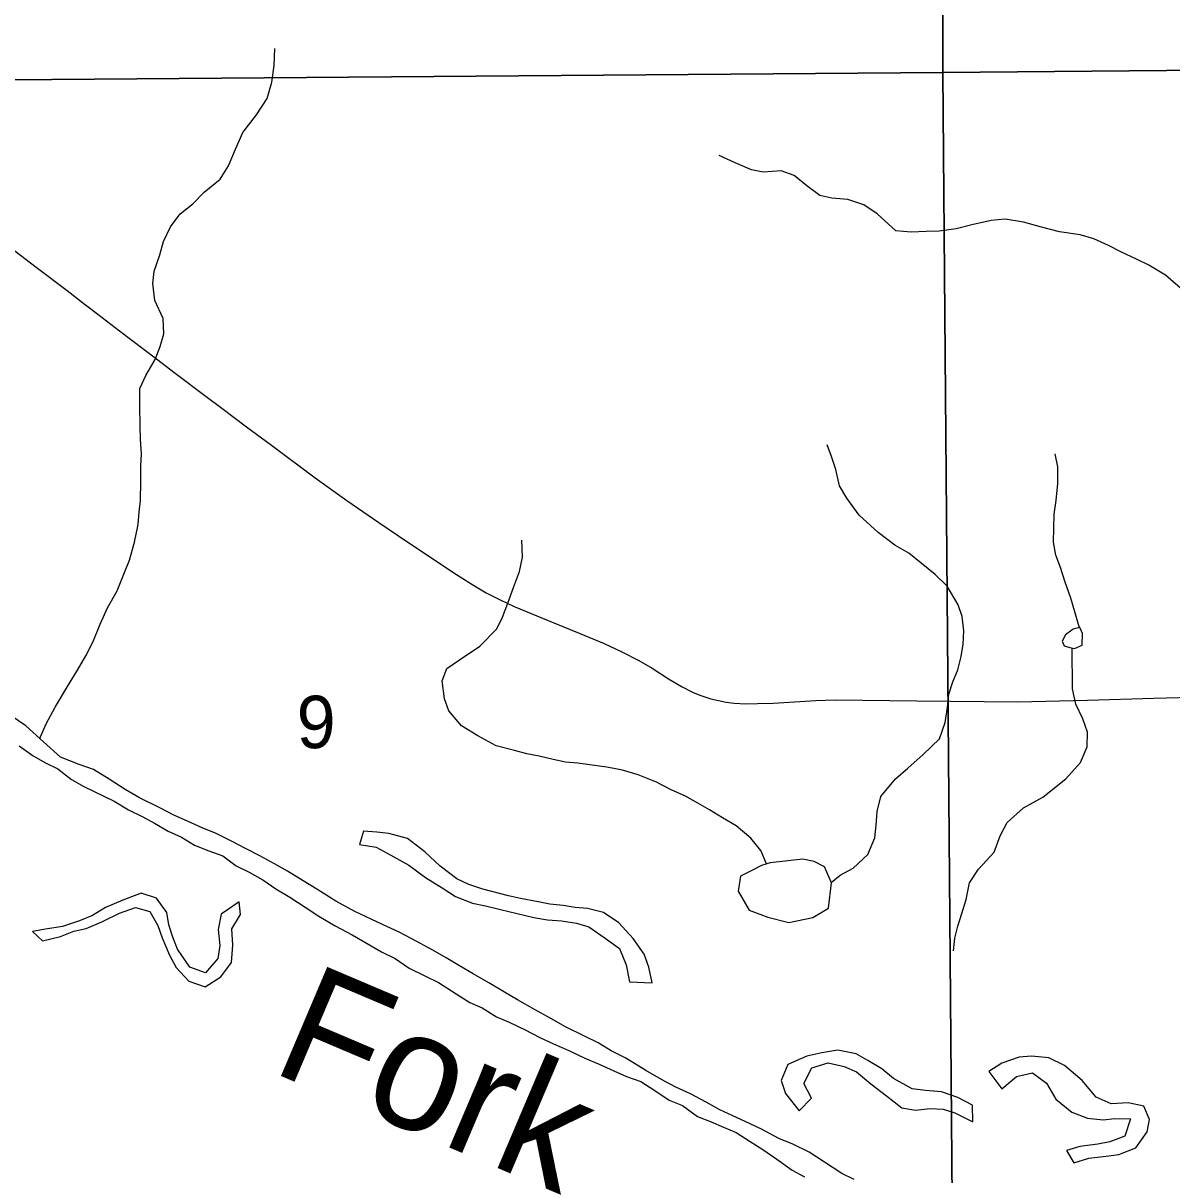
# Model space of a CAD drawing. Extents: x 1874609 to 2204689, y 815661 to 1281160.
# Drawn here: x 2057185 to 2062033, y 1015055 to 1019914 of the extents above; entities that cross this region are included whole.
import ezdxf

# ---------------------------------------------------------------- set-up
doc = ezdxf.new("R2010")
doc.units = 0
for name, color, linetype in [('GM_X_County_Road', 7, 'Continuous'), ('GM_X_Major_River', 7, 'Continuous'), ('GM_X_Major_River_Text', 7, 'Continuous'), ('GM_X_Minor_Lake', 7, 'Continuous'), ('GM_X_Minor_River', 7, 'Continuous'), ('GM_X_Section', 7, 'Continuous'), ('GM_X_Section_Text', 7, 'Continuous')]:
    doc.layers.add(name, color=color, linetype=linetype)

msp = doc.modelspace()

# ---------------------------------------------------------------- linework, layer by layer
at = {"layer": 'GM_X_County_Road'}
msp.add_lwpolyline([(2057083.4, 1019003.7), (2057240.2, 1018884.6), (2057371, 1018785.8), (2057449.1, 1018726), (2057501.1, 1018686.1), (2057591.9, 1018616.2), (2057643.9, 1018576.3), (2057748.6, 1018497.2), (2057827.1, 1018437.8), (2057957.9, 1018338.9), (2058023.5, 1018289.7), (2058128.6, 1018211.2), (2058233.9, 1018132.9), (2058418.3, 1017996), (2058551.4, 1017900.1), (2058686.7, 1017807.2), (2058809.3, 1017724.8), (2059014.1, 1017588.4), (2059083.3, 1017544.2), (2059139.9, 1017510.8), (2059198.3, 1017480.5), (2059258.1, 1017453), (2059424.8, 1017383.5), (2059531.4, 1017340.7), (2059637.1, 1017296.4), (2059711.4, 1017262.1), (2059784, 1017224.9), (2059840.6, 1017192.4), (2059909.3, 1017147.9), (2059965.9, 1017114.1), (2060010.3, 1017092.1), (2060040.9, 1017079.5), (2060088, 1017063.8), (2060120.1, 1017055.7), (2060152.6, 1017049.5), (2060185.4, 1017045.5), (2060234.9, 1017042.9), (2060284.3, 1017043.3), (2060350, 1017045.3), (2060530.1, 1017057), (2060611.7, 1017059.4), (2060956.9, 1017054.5), (2061382.4, 1017050.5), (2061677.6, 1017058.4), (2061956.4, 1017066.2), (2062169.7, 1017071.1)], dxfattribs=at)
at = {"layer": 'GM_X_Major_River'}
for points in [[(2060691.7, 1015035), (2060639.6, 1015060.8), (2060567.3, 1015108.7), (2060503.1, 1015150.6), (2060432.9, 1015184.4), (2060374.8, 1015208.3), (2060300.6, 1015248.1), (2060232.4, 1015279.9), (2060180.2, 1015303.8), (2060126.1, 1015329.7), (2060067.9, 1015361.6), (2060001.7, 1015397.4), (2059939.5, 1015425.3), (2059889.4, 1015451.2), (2059813.1, 1015495), (2059728.9, 1015546.8), (2059666.7, 1015578.7), (2059612.5, 1015612.6), (2059554.3, 1015640.5), (2059474.1, 1015680.3), (2059411.9, 1015714.2), (2059345.7, 1015752), (2059271.5, 1015793.8), (2059217.3, 1015825.7), (2059151.1, 1015865.6), (2059084.9, 1015903.4), (2059026.7, 1015937.3), (2058970.5, 1015971.2), (2058914.4, 1016003.1), (2058826.1, 1016050.9), (2058771.9, 1016078.8), (2058719.8, 1016102.7), (2058657.6, 1016132.5), (2058585.4, 1016166.3), (2058505.2, 1016210.2), (2058424.9, 1016260), (2058366.7, 1016295.9), (2058300.5, 1016335.8), (2058246.3, 1016367.6), (2058184.1, 1016401.5), (2058124, 1016431.4), (2058067.8, 1016461.2), (2057999.6, 1016495.1), (2057941.4, 1016518.9), (2057879.3, 1016546.8), (2057821.1, 1016572.7), (2057764.9, 1016602.5), (2057676.7, 1016646.3), (2057616.5, 1016680.2), (2057548.3, 1016724.1), (2057482.1, 1016765.9), (2057421.9, 1016785.8), (2057343.7, 1016817.6), (2057271.4, 1016881.5), (2057197.1, 1016949.4), (2057134.9, 1016991.2)], [(2057168.5, 1016864.8), (2057228.3, 1016822.3), (2057280.2, 1016794), (2057332.2, 1016767.7), (2057390, 1016723.2), (2057441.9, 1016692.9), (2057569.7, 1016632), (2057629.6, 1016595.6), (2057687.5, 1016567.3), (2057739.4, 1016538.9), (2057797.2, 1016504.5), (2057853.2, 1016480.2), (2057909.1, 1016445.8), (2057969, 1016421.4), (2058028.9, 1016401), (2058084.8, 1016358.6), (2058138.7, 1016332.3), (2058196.6, 1016299.9), (2058252.4, 1016261.5), (2058310.3, 1016227.1), (2058376.1, 1016184.6), (2058434, 1016146.2), (2058501.9, 1016105.8), (2058573.7, 1016067.3), (2058627.6, 1016036.9), (2058697.5, 1015996.5), (2058755.4, 1015968.1), (2058815.2, 1015927.7), (2058881.1, 1015895.2), (2058939, 1015866.9), (2059012.8, 1015818.3), (2059070.7, 1015781.9), (2059122.7, 1015759.6), (2059182.5, 1015721.2), (2059236.4, 1015698.8), (2059304.3, 1015666.4), (2059366.2, 1015634), (2059424.2, 1015607.6), (2059488.1, 1015579.2), (2059556, 1015546.8), (2059615.9, 1015522.4), (2059677.8, 1015494), (2059731.7, 1015469.6), (2059791.7, 1015449.2), (2059851.5, 1015410.8), (2059911.4, 1015370.4), (2059967.3, 1015348), (2060031.1, 1015301.6), (2060089.1, 1015279.2), (2060141, 1015256.9), (2060194.9, 1015234.5), (2060252.8, 1015196.2), (2060306.7, 1015161.8), (2060366.5, 1015121.4), (2060430.3, 1015074.9)], [(2060430.3, 1015074.9), (2060482.2, 1015046.6)]]:
    msp.add_lwpolyline(points, dxfattribs=at)
at = {"layer": 'GM_X_Minor_Lake'}
for points in [[(2061622.5, 1017275.4), (2061654.5, 1017289.5), (2061656.4, 1017339.6), (2061644.3, 1017363.6), (2061616.3, 1017357.5), (2061584.3, 1017333.4), (2061570.4, 1017307.3), (2061578.4, 1017287.3), (2061602.5, 1017279.3)], [(2061602.5, 1017279.3), (2061622.5, 1017275.4)], [(2058622.5, 1016505), (2058604.6, 1016448.8)], [(2059840.1, 1015865.7), (2059825.9, 1015931.8), (2059805.7, 1015985.8), (2059759.4, 1016051.8), (2059699.2, 1016117.7), (2059634.9, 1016161.5), (2059566.8, 1016179.4), (2059514.7, 1016183.2), (2059464.6, 1016191.1), (2059408.5, 1016196.9), (2059358.4, 1016206.8), (2059284.3, 1016220.6), (2059234.2, 1016232.4), (2059125.9, 1016260.1), (2059065.8, 1016280), (2059015.6, 1016303.9), (2058945.4, 1016357.8), (2058881.1, 1016417.7), (2058806.8, 1016473.5), (2058728.7, 1016495.3), (2058678.6, 1016501.2), (2058622.5, 1016505)], [(2058604.6, 1016448.8), (2058674.8, 1016437), (2058736.9, 1016403.2), (2058813.2, 1016361.3), (2058883.4, 1016309.5), (2058953.7, 1016265.6), (2059009.8, 1016229.7), (2059082, 1016201.9), (2059136.1, 1016190.1), (2059200.3, 1016174.2), (2059270.4, 1016158.4), (2059340.6, 1016140.6), (2059398.7, 1016130.8), (2059456.8, 1016126.9), (2059520.9, 1016117.1), (2059573, 1016101.3), (2059641.3, 1016053.4), (2059701.5, 1016009.5), (2059729.7, 1015941.5), (2059743.9, 1015869.4)], [(2060337.3, 1016372), (2060301.3, 1016359.9), (2060255.3, 1016335.7), (2060213.3, 1016315.6), (2060203.5, 1016251.4), (2060249.8, 1016171.4), (2060328, 1016141.6), (2060416.2, 1016119.9), (2060518.3, 1016140.2), (2060584.2, 1016180.5), (2060596, 1016286.7), (2060567.7, 1016354.7), (2060523.6, 1016376.6), (2060475.5, 1016386.5)], [(2060475.5, 1016386.5), (2060337.3, 1016372)], [(2058096.6, 1016206.9), (2058020.6, 1016154.6), (2058008.8, 1016090.5), (2058015, 1016022.4), (2058007.1, 1015968.3), (2057955.2, 1015908), (2057889.1, 1015931.8), (2057836.8, 1016007.8), (2057816.6, 1016057.8), (2057800.4, 1016109.9), (2057792.3, 1016161.9), (2057748, 1016221.9), (2057683.9, 1016243.7), (2057605.8, 1016213.4), (2057533.8, 1016183.2), (2057477.8, 1016148.9), (2057423.8, 1016126.7), (2057351.8, 1016102.5), (2057279.7, 1016092.2), (2057225.7, 1016082.1)], [(2058102.7, 1016152.9), (2058096.6, 1016206.9)], [(2057267.9, 1016042.1), (2057343.9, 1016060.4), (2057399.9, 1016082.6), (2057452, 1016094.8), (2057518, 1016123), (2057592, 1016159.3), (2057660, 1016183.5), (2057720.2, 1016165.7), (2057754.4, 1016107.7), (2057772.6, 1016055.7), (2057802.8, 1015981.7), (2057831, 1015929.7), (2057885.2, 1015871.7), (2057953.4, 1015847.9), (2058019.4, 1015890.2), (2058065.3, 1015950.4), (2058071.1, 1016024.5), (2058066.9, 1016092.6), (2058102.7, 1016152.9)], [(2057225.7, 1016082.1), (2057267.9, 1016042.1)], [(2059743.9, 1015869.4), (2059840.1, 1015865.7)], [(2061191.5, 1015349), (2061129.4, 1015380.9), (2061061.2, 1015404.7), (2060993.1, 1015410.5), (2060937, 1015418.3), (2060858.7, 1015462.2), (2060808.5, 1015502.1), (2060750.4, 1015537.9), (2060700.2, 1015565.8), (2060624, 1015581.6), (2060556, 1015569.4), (2060491.9, 1015555.2), (2060411.9, 1015520.9), (2060384.1, 1015452.7), (2060402.3, 1015398.7), (2060460.6, 1015324.7)], [(2060512.5, 1015379), (2060480.3, 1015441), (2060514.1, 1015507.2), (2060582.1, 1015527.4), (2060650.3, 1015511.6), (2060702.4, 1015489.7), (2060762.7, 1015439.8), (2060828.9, 1015388), (2060893.1, 1015338.1), (2060951.3, 1015328.2), (2061013.3, 1015334.4), (2061067.4, 1015332.6), (2061117.5, 1015316.7), (2061193.7, 1015278.9)], [(2061618.8, 1015105.9), (2061682.9, 1015126.2), (2061755, 1015134.4), (2061809, 1015140.6), (2061881, 1015168.8), (2061928.9, 1015237.1), (2061938.8, 1015289.2), (2061914.6, 1015345.2), (2061848.4, 1015359), (2061776.3, 1015354.8), (2061714.2, 1015382.7), (2061653.9, 1015452.6), (2061579.6, 1015516.5), (2061513.4, 1015548.3), (2061441.3, 1015556.1), (2061389.2, 1015551.9), (2061315.2, 1015525.7), (2061261.2, 1015491.4)], [(2061261.2, 1015491.4), (2061315.5, 1015417.5)], [(2061315.5, 1015417.5), (2061377.4, 1015469.8), (2061445.5, 1015486), (2061503.7, 1015442.1), (2061544, 1015374.1), (2061610.2, 1015320.2), (2061676.4, 1015294.4), (2061742.5, 1015286.6), (2061792.5, 1015292.8), (2061858.6, 1015290.9), (2061834.8, 1015218.8), (2061770.8, 1015194.5), (2061720.8, 1015184.3), (2061644.7, 1015174.1), (2061588.7, 1015157.9)], [(2060460.6, 1015324.7), (2060512.5, 1015379)], [(2061193.7, 1015278.9), (2061191.5, 1015349)], [(2061588.7, 1015157.9), (2061618.8, 1015105.9)]]:
    msp.add_lwpolyline(points, dxfattribs=at)
at = {"layer": 'GM_X_Minor_River'}
for points in [[(2057256.6, 1016895), (2057259.3, 1016903.5), (2057283.2, 1016957.6), (2057321.1, 1017027.9), (2057376.9, 1017122.2), (2057414.7, 1017184.4), (2057450.6, 1017244.6), (2057480.5, 1017304.8), (2057510.3, 1017379), (2057542.2, 1017447.2), (2057582, 1017519.4), (2057613.8, 1017595.7), (2057633.7, 1017647.8), (2057655.5, 1017724), (2057671.3, 1017798.2), (2057675.2, 1017850.2), (2057681, 1017900.3), (2057682.8, 1017980.5), (2057682.6, 1018044.6), (2057684.5, 1018096.7), (2057680.3, 1018156.8), (2057680.1, 1018214.8), (2057677.9, 1018299), (2057677.7, 1018373.1), (2057703.5, 1018427.2), (2057743.4, 1018495.5), (2057763.3, 1018549.6), (2057779.1, 1018603.8), (2057777, 1018667.8), (2057740.7, 1018743.9), (2057732.5, 1018815.9), (2057738.3, 1018868), (2057762.2, 1018936.2), (2057778, 1018992.4), (2057807.9, 1019054.5), (2057847.8, 1019108.8), (2057901.7, 1019151), (2057949.7, 1019201.2), (2058017.6, 1019255.5), (2058051.5, 1019311.7), (2058081.3, 1019381.9), (2058113.2, 1019452.1), (2058171, 1019526.4), (2058214.9, 1019596.6), (2058234.7, 1019664.8), (2058244.5, 1019734.9), (2058248.3, 1019807.1)], [(2062078.8, 1018787.2), (2062006.5, 1018851.1), (2061936.3, 1018892.9), (2061884.1, 1018918.8), (2061817.9, 1018948.7), (2061765.8, 1018976.5), (2061703.6, 1019004.4), (2061645.5, 1019020.2), (2061559.3, 1019034), (2061483.2, 1019053.8), (2061407, 1019073.6), (2061328.8, 1019087.4), (2061270.8, 1019081.2), (2061188.7, 1019062.9), (2061122.7, 1019046.7), (2061050.6, 1019036.4), (2060996.5, 1019034.3), (2060932.4, 1019032.1), (2060868.3, 1019037.9), (2060790, 1019109.8), (2060733.8, 1019147.7), (2060665.7, 1019169.5), (2060597.5, 1019175.3), (2060547.4, 1019187.1), (2060493.2, 1019227), (2060439, 1019270.9), (2060384.9, 1019290.8), (2060308.8, 1019284.6), (2060258.7, 1019294.4), (2060190.5, 1019324.3), (2060122.3, 1019356.1)], [(2060595, 1016288.9), (2060633.9, 1016318.9), (2060687.9, 1016349.1), (2060749.8, 1016407.3), (2060779.7, 1016477.6), (2060785.5, 1016529.7), (2060789.3, 1016587.8), (2060805.2, 1016651.9), (2060867, 1016726.2), (2060919, 1016770.4), (2060982.9, 1016828.7), (2061052.8, 1016895.1), (2061076.7, 1016963.2), (2061086.5, 1017027.4), (2061092.3, 1017083.5), (2061108.2, 1017135.6), (2061130.1, 1017185.8), (2061143.9, 1017241.9), (2061151.8, 1017294), (2061155.6, 1017350.1), (2061147.5, 1017410.2), (2061131.3, 1017460.2), (2061085, 1017538.2), (2061034.8, 1017588.1), (2060974.5, 1017636), (2060922.4, 1017677.9), (2060864.2, 1017711.8), (2060793.9, 1017765.7), (2060713.6, 1017837.5), (2060661.3, 1017909.5), (2060631.1, 1017961.5), (2060614.9, 1018031.5), (2060596.7, 1018085.6), (2060578.5, 1018135.6)], [(2061642.9, 1017363.3), (2061605.9, 1017487.7), (2061581.6, 1017559.7), (2061563.4, 1017617.8), (2061543.3, 1017669.8), (2061533.1, 1017723.8), (2061534.9, 1017783.9), (2061536.8, 1017842), (2061544.6, 1017900.2), (2061552.4, 1017972.3), (2061552.2, 1018042.4), (2061540, 1018096.5)], [(2060321.7, 1016366.8), (2060299.1, 1016424), (2060256.9, 1016475.9), (2060194.7, 1016527.8), (2060136.5, 1016561.7), (2060082.3, 1016595.6), (2060032.2, 1016623.5), (2059980, 1016653.4), (2059919.8, 1016679.2), (2059857.7, 1016711.1), (2059781.4, 1016742.9), (2059715.3, 1016762.8), (2059649.2, 1016774.6), (2059577, 1016784.4), (2059526.9, 1016792.2), (2059474.9, 1016796.1), (2059422.7, 1016807.9), (2059362.6, 1016821.8), (2059310.5, 1016831.6), (2059258.4, 1016845.5), (2059182.2, 1016865.3), (2059104, 1016907.1), (2059035.8, 1016949), (2058981.5, 1017012.9), (2058963.3, 1017062.9), (2058953.1, 1017139), (2058973, 1017191.2), (2059027, 1017227.4), (2059112.9, 1017285.7), (2059184.8, 1017358.1), (2059208.7, 1017408.2), (2059230.5, 1017466.4), (2059254.4, 1017532.6), (2059280.2, 1017600.8), (2059292.1, 1017660.9), (2059289.9, 1017733)], [(2061111.5, 1015999.8), (2061117.4, 1016053.9), (2061129.2, 1016104), (2061147.1, 1016158.2), (2061165, 1016216.3), (2061178.8, 1016286.5), (2061216.7, 1016344.7), (2061282.5, 1016417), (2061308.4, 1016485.2), (2061338.3, 1016541.4), (2061406.2, 1016603.7), (2061488.2, 1016648), (2061586.1, 1016726.4), (2061648, 1016794.7), (2061675.8, 1016860.9), (2061677.6, 1016923), (2061657.4, 1016979), (2061627.2, 1017041), (2061613, 1017105.1), (2061612.2, 1017277.4)]]:
    msp.add_lwpolyline(points, dxfattribs=at)
at = {"layer": 'GM_X_Section'}
for points in [[(2055850.6, 1024964.8), (2061077.4, 1025013), (2061065.8, 1019706.1), (2055695, 1019663.4), (2055832.6, 1024962.7)], [(2061153.4, 1025011.2), (2066060.1, 1025034.2), (2066114.1, 1019831.6), (2063583.1, 1019728.8), (2061065.8, 1019706.1), (2061077.4, 1025013)], [(2061065.8, 1019706.1), (2063583.1, 1019728.8), (2066114.1, 1019831.6), (2066198.4, 1014549.1), (2061110.1, 1014439.4)], [(2055695, 1019663.4), (2061065.8, 1019706.1), (2061110.1, 1014439.4), (2055801.6, 1014343)]]:
    msp.add_lwpolyline(points, close=True, dxfattribs=at)

# ---------------------------------------------------------------- texts
at = {"layer": 'GM_X_Major_River_Text'}
msp.add_text('Fork', height=500.15, rotation=336.9929, dxfattribs=at).set_placement((2058222.9, 1015493.7))
at = {"layer": 'GM_X_Section_Text'}
msp.add_text('9', height=221, rotation=0, dxfattribs=at).set_placement((2058339.9, 1016855.3))

doc.saveas('drawing.dxf')
